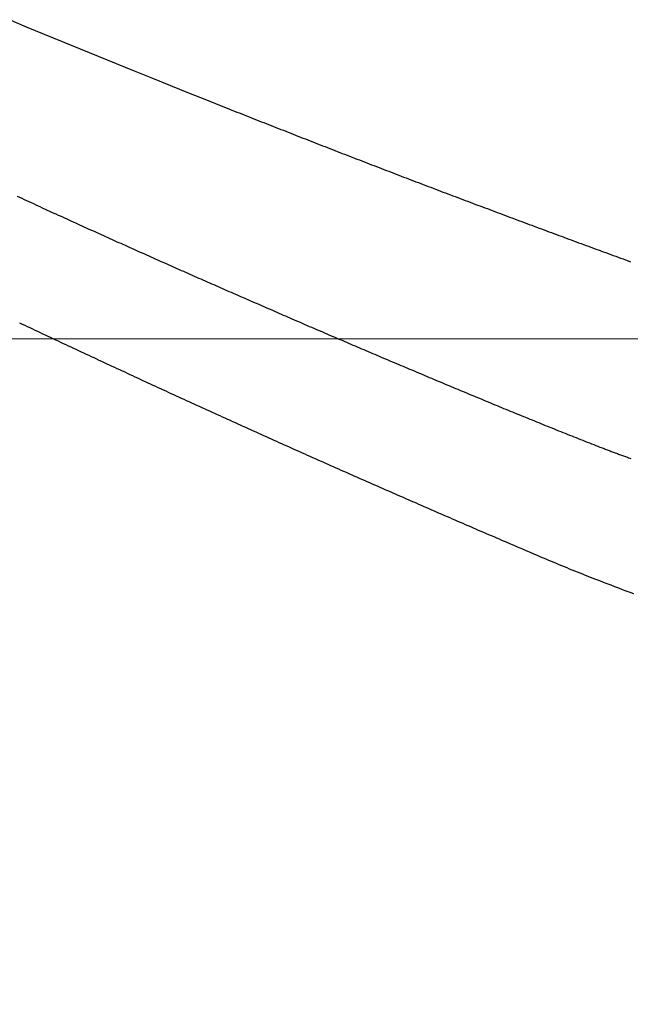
# Model space of a CAD drawing. Header units: millimetres. Extents: x -604189 to 881711, y -381903 to -7297.
# Tile 547 of 656: x -579668 to -579598, y -163434 to -163321. Entities that reach past the tile are written whole.
import ezdxf

# ---------------------------------------------------------------- set-up
doc = ezdxf.new("R2010")
doc.units = ezdxf.units.MM
doc.header["$LTSCALE"] = 100
doc.linetypes.add('0.5_0.5', pattern=[1, 0.5, -0.5])
doc.linetypes.add('ACAD_ISO04W100', pattern=[30.5, 24, -3, 0.5, -3])
doc.layers.get('Defpoints').update_dxf_attribs({"color": 30})
doc.layers.add('OPIS', color=7, linetype='Continuous')
doc.layers.add('strop osie', color=80, linetype='ACAD_ISO04W100', lineweight=5)
doc.styles.get("Standard").update_dxf_attribs({"font": 'romans.shx', "width": 0.5})
doc.dimstyles.new('1 50', dxfattribs={"dimtxt": 150, "dimasz": 80, "dimexe": 1, "dimexo": 1, "dimgap": 20, "dimtad": 1, "dimdec": 0, "dimlfac": 0.1, "dimtxsty": 'Standard', "dimblk": 'ARCHTICK', "dimcen": 200, "dimclrd": 2, "dimadec": 1, "dimazin": 0, "dimtfac": 1, "dimtdec": 0, "dimtmove": 0, "dimatfit": 3, "dimldrblk": 'ARCHTICK', "dimfxl": 120, "dimfxlon": 1, "dimtfill": 1, "dimarcsym": 0})

# ---------------------------------------------------------------- blocks, each defined once
blk = doc.blocks.new('_ArchTick')
at = {"layer": 'strop osie', "color": 0, "const_width": 0.15}
blk.add_lwpolyline([(-0.5, -0.5), (0.5, 0.5)], dxfattribs=at)
blk = doc.blocks.new('*D3294')
at = {"layer": 'Defpoints', "color": 0, "linetype": 'ByBlock', "lineweight": 5, "transparency": 16777216}
for p in [(-595783.13, -159420.3), (-593748.92, -159420.3), (-552118.94, -179940.3)]:
    blk.add_point(p, dxfattribs=at)
at = {"layer": 'OPIS', "color": 0, "linetype": 'Continuous', "lineweight": -2, "transparency": 16777216}
for p, q in [((-595723.13, -159420.3), (-595784.13, -159420.3)), ((-595723.13, -179940.3), (-595784.13, -179940.3))]:
    blk.add_line(p, q, dxfattribs=at)
at = {"layer": 'OPIS', "color": 2, "lineweight": -2, "transparency": 16777216}
blk.add_line((-595783.13, -179940.3), (-595783.13, -159420.3), dxfattribs=at)
at = {"layer": 'OPIS', "color": 2, "linetype": 'ByBlock', "lineweight": -2, "transparency": 16777216, "xscale": 80, "yscale": 80, "zscale": 80}
for p, rotation in [((-595783.13, -159420.3), 90), ((-595783.13, -179940.3), 270)]:
    blk.add_blockref('_ArchTick', p, dxfattribs=dict(at, rotation=rotation))
at = {"layer": 'OPIS', "color": 0, "linetype": 'ByBlock', "lineweight": 13, "transparency": 16777216, "insert": (-595878.13, -169680.3), "char_height": 150, "attachment_point": 5, "rotation": 90, "bg_fill": 3, "box_fill_scale": 1.1, "bg_fill_color": 256, "bg_fill_true_color": 13158600, "bg_fill_transparency": 0}
blk.add_mtext('2052', dxfattribs=at)

msp = doc.modelspace()

# ---------------------------------------------------------------- dimensions: what is measured, and where the dimension line sits
at = {"layer": 'OPIS', "color": 0, "linetype": 'ByBlock', "lineweight": 13}
dim = msp.add_linear_dim(base=(-595783.13, -159420.3), p1=(-552118.94, -179940.3), p2=(-593748.92, -159420.3), angle=90, dimstyle='1 50', override={"dimtmove": 1, "dimfxl": 60, "dimarcsym": 1}, dxfattribs=at)
dim.commit()
dim.dimension.update_dxf_attribs({"geometry": '*D3294', "text_midpoint": (-595878.13, -169680.3)})

# ---------------------------------------------------------------- next in the draw order: hatches: boundary and pattern name
at = {"layer": 'OPIS', "linetype": '0.5_0.5', "lineweight": 13}
h = msp.add_hatch(dxfattribs=at)
h.set_pattern_fill('ANSI37', color=0, scale=130)
h.set_pattern_definition([(45, (-597218.54, 256668.8), (-291.85832, 291.85832), []), (135, (-597218.54, 256668.8), (-291.85832, -291.85832), [])])
edge = h.paths.add_edge_path(flags=16)
edge.add_line((-570958.92, -168985.28), (-571058.92, -168985.28))
edge.add_line((-571058.92, -168985.28), (-572598.92, -168985.28))
edge.add_line((-572598.92, -168985.28), (-572598.92, -170470.3))
edge.add_line((-572598.92, -170470.3), (-570825.76, -170470.3))
edge.add_arc((-570508.92, -170339.1), 342.94, 180, 202.4936, ccw=False)
edge.add_arc((-570508.92, -170339.1), 342.94, 90, 180, ccw=False)
edge.add_line((-570508.92, -169996.16), (-570508.92, -169764.7))
edge.add_arc((-570058.92, -168985.28), 900, 180, 240, ccw=False)
edge = h.paths.add_edge_path(flags=17)
edge.add_line((-569358.92, -170085.28), (-569358.92, -168985.28))
edge.add_line((-569358.92, -168985.28), (-569358.92, -168985.28))
edge.add_line((-569358.92, -168985.28), (-569958.92, -168985.28))
edge.add_line((-569958.92, -168985.28), (-570058.92, -168985.28))
edge.add_line((-570058.92, -168985.28), (-570058.92, -168925.28))
edge.add_line((-570058.92, -168925.28), (-569958.92, -168925.28))
edge.add_line((-569958.92, -168925.28), (-569958.92, -168865.28))
edge.add_line((-569958.92, -168865.28), (-569358.92, -168865.28))
edge.add_line((-569358.92, -168865.28), (-569358.92, -166865.28))
edge.add_line((-569358.92, -166865.28), (-574098.92, -166865.29))
edge.add_line((-574098.92, -166865.29), (-574098.91, -171970.3))
edge.add_line((-574098.91, -171970.3), (-572608.91, -171970.3))
edge.add_line((-572608.91, -171970.3), (-571504.91, -170590.3))
edge.add_line((-571504.91, -170590.3), (-572718.92, -170590.3))
edge.add_line((-572718.92, -170590.3), (-572718.92, -168865.28))
edge.add_line((-572718.92, -168865.28), (-571058.92, -168865.28))
edge.add_line((-571058.92, -168865.28), (-571058.92, -168925.28))
edge.add_line((-571058.92, -168925.28), (-570958.92, -168925.28))
edge.add_line((-570958.92, -168925.28), (-570958.92, -168985.28))
edge.add_arc((-570058.92, -168985.28), 900, 180, 240)
edge.add_line((-570508.92, -169764.7), (-570508.92, -169996.16))
edge.add_arc((-570508.92, -170339.1), 342.94, 0, 90, ccw=False)
edge.add_arc((-570508.92, -170339.1), 342.94, 208.9799, 360, ccw=False)
edge.add_line((-570808.91, -170505.25), (-570808.91, -171171.09))
edge.add_arc((-570808.91, -171220.3), 49.21, 0, 90, ccw=False)
edge.add_arc((-570808.91, -171220.3), 49.21, 270, 360, ccw=False)
edge.add_line((-570808.91, -171269.51), (-570808.91, -171970.3))
edge.add_line((-570808.91, -171970.3), (-569358.91, -171970.3))
edge.add_line((-569358.91, -171970.3), (-569358.92, -170085.28))
h.paths.add_polyline_path([(-561118.92, -159870.3), (-590334.66, -159870.3), (-590334.66, -161470.3), (-562318.92, -161470.3), (-562318.92, -172095.29), (-561118.92, -172095.29), (-561118.92, -168350.3), (-552073.92, -168350.3), (-552073.92, -167150.3), (-561118.92, -167150.3)])
h.paths.add_polyline_path([(-572856.93, -169813.68), (-569451.07, -169813.68), (-569451.07, -169408.68), (-572856.93, -169408.68)], flags=16)
at = {"layer": 'OPIS', "linetype": 'ByBlock', "lineweight": 15}
h = msp.add_hatch(dxfattribs=at)
h.set_pattern_fill('ANSI37', color=0, scale=80, angle=45)
h.set_pattern_definition([(90, (-298582.96, 32475.8), (-254, 0), []), (180, (-298582.96, 32475.8), (-3e-14, -254), [])])
edge = h.paths.add_edge_path()
edge.add_arc((-579589.09, -167378.93), 50, 0, 90)
edge.add_line((-579589.09, -167328.93), (-579794.09, -167328.93))
edge.add_arc((-579794.09, -167378.93), 50, 89.9996, 180)
edge.add_line((-579844.09, -167378.93), (-579844.09, -167822.93))
edge.add_arc((-579794.09, -167822.93), 50, 180, 270)
edge.add_line((-579794.09, -167872.93), (-579589.09, -167872.93))
edge.add_arc((-579589.09, -167822.93), 50, 270.0014, 360)
edge.add_line((-579539.09, -167822.93), (-579539.09, -167378.93))
edge = h.paths.add_edge_path()
edge.add_arc((-579589.09, -167378.93), 50, 0, 90)
edge.add_line((-579589.09, -167328.93), (-579794.09, -167328.93))
edge.add_arc((-579794.09, -167378.93), 50, 89.9996, 180)
edge.add_line((-579844.09, -167378.93), (-579844.09, -167822.93))
edge.add_arc((-579794.09, -167822.93), 50, 180, 270)
edge.add_line((-579794.09, -167872.93), (-579589.09, -167872.93))
edge.add_arc((-579589.09, -167822.93), 50, 270.0014, 360)
edge.add_line((-579539.09, -167822.93), (-579539.09, -167378.93))
edge = h.paths.add_edge_path()
edge.add_line((-579899.09, -167300.93), (-579424.09, -167300.93))
edge.add_line((-579424.09, -167300.93), (-579424.09, -167900.93))
edge.add_line((-579424.09, -167900.93), (-579898.79, -167900.93))
edge.add_arc((-579899.09, -167892.94), 8, 180, 272.1285, ccw=False)
edge.add_line((-579907.09, -167892.94), (-579907.09, -167308.93))
edge.add_arc((-579899.09, -167308.93), 8, 90.0036, 180, ccw=False)
h.paths.add_polyline_path([(-581519.93, -164217.83), (-581520, -164223.09), (-581520.08, -164228.35), (-581520.16, -164233.62), (-581520.24, -164238.88), (-581520.32, -164244.14), (-581520.4, -164249.41), (-581520.49, -164254.67), (-581520.58, -164259.93), (-581520.67, -164265.19), (-581520.77, -164270.46), (-581520.86, -164275.72), (-581520.96, -164280.98), (-581521.06, -164286.24), (-581521.17, -164291.51), (-581521.28, -164296.77), (-581521.39, -164302.03), (-581521.5, -164307.29), (-581521.61, -164312.56), (-581521.73, -164317.82), (-581521.85, -164323.08), (-581521.97, -164328.34), (-581522.1, -164333.6), (-581522.22, -164338.87), (-581522.35, -164344.13), (-581522.49, -164349.39), (-581522.62, -164354.65), (-581522.76, -164359.91), (-581522.9, -164365.17), (-581523.04, -164370.44), (-581523.19, -164375.7), (-581523.34, -164380.96), (-581523.49, -164386.22), (-581523.64, -164391.48), (-581523.8, -164396.74), (-581523.95, -164402), (-581874.49, -164402), (-581874.66, -164396.2), (-581874.83, -164390.39), (-581875, -164384.59), (-581875.17, -164378.78), (-581875.33, -164372.98), (-581875.49, -164367.17), (-581875.64, -164361.36), (-581875.8, -164355.56), (-581875.95, -164349.75), (-581876.09, -164343.95), (-581876.23, -164338.14), (-581876.37, -164332.33), (-581876.51, -164326.53), (-581876.65, -164320.72), (-581876.78, -164314.91), (-581876.9, -164309.11), (-581877.03, -164303.3), (-581877.15, -164297.49), (-581877.27, -164291.69), (-581877.38, -164285.88), (-581877.5, -164280.07), (-581877.61, -164274.27), (-581877.71, -164268.46), (-581877.82, -164262.65), (-581877.92, -164256.85), (-581878.01, -164251.04), (-581878.11, -164245.23), (-581878.2, -164239.42), (-581878.29, -164233.62), (-581878.37, -164227.81), (-581878.45, -164222), (-581878.53, -164216.2), (-581878.61, -164210.39), (-581878.68, -164204.58), (-581878.75, -164198.77), (-581878.82, -164192.97), (-581878.88, -164187.16), (-581878.94, -164181.35), (-581879, -164175.54), (-581879.05, -164169.74), (-581879.1, -164163.93), (-581879.15, -164158.12), (-581879.19, -164152.31), (-581879.23, -164146.5), (-581879.27, -164140.7), (-581879.3, -164134.89), (-581879.33, -164129.08), (-581879.36, -164123.27), (-581879.39, -164117.46), (-581879.41, -164111.66), (-581879.44, -164105.85), (-581879.46, -164100.04), (-581879.47, -164094.23), (-581879.48, -164088.43), (-581879.47, -164082.62), (-581879.45, -164076.81), (-581879.41, -164071), (-581879.35, -164065.19), (-581879.27, -164059.39), (-581879.17, -164053.58), (-581879.05, -164047.77), (-581878.92, -164041.97), (-581878.76, -164036.16), (-581878.58, -164030.36), (-581878.38, -164024.55), (-581878.16, -164018.75), (-581877.91, -164012.94), (-581877.64, -164007.14), (-581877.34, -164001.34), (-581877.01, -163995.54), (-581876.64, -163989.75), (-581876.24, -163983.95), (-581875.8, -163978.16), (-581875.3, -163972.38), (-581874.75, -163966.59), (-581874.13, -163960.82), (-581873.42, -163955.06), (-581872.6, -163949.31), (-581871.67, -163943.57), (-581870.6, -163937.87), (-581869.36, -163932.19), (-581867.94, -163926.56), (-581866.3, -163920.99), (-581864.42, -163915.5), (-581862.25, -163910.11), (-581859.74, -163904.87), (-581856.87, -163899.82), (-581853.58, -163895.04), (-581849.85, -163890.59), (-581845.67, -163886.56), (-581841.11, -163882.98), (-581836.22, -163879.83), (-581831.1, -163877.11), (-581825.78, -163874.76), (-581820.34, -163872.76), (-581814.78, -163871.06), (-581809.15, -163869.64), (-581803.47, -163868.44), (-581797.75, -163867.44), (-581792, -163866.6), (-581786.23, -163865.9), (-581780.46, -163865.3), (-581774.67, -163864.78), (-581768.88, -163864.33), (-581763.09, -163863.96), (-581757.29, -163863.65), (-581751.49, -163863.39), (-581745.68, -163863.19), (-581739.87, -163863.03), (-581734.07, -163862.91), (-581728.26, -163862.82), (-581722.45, -163862.76), (-581716.65, -163862.73), (-581710.84, -163862.71), (-581705.03, -163862.7), (-581699.22, -163862.7), (-581693.96, -163862.7), (-581688.69, -163862.7), (-581683.43, -163862.72), (-581678.17, -163862.74), (-581672.9, -163862.79), (-581667.64, -163862.85), (-581662.38, -163862.94), (-581657.12, -163863.06), (-581651.86, -163863.22), (-581646.6, -163863.41), (-581641.34, -163863.64), (-581636.08, -163863.92), (-581630.83, -163864.25), (-581625.58, -163864.63), (-581620.33, -163865.08), (-581615.1, -163865.59), (-581609.86, -163866.17), (-581604.64, -163866.85), (-581599.44, -163867.64), (-581594.26, -163868.58), (-581589.12, -163869.68), (-581584.01, -163870.97), (-581578.97, -163872.47), (-581574.01, -163874.23), (-581569.15, -163876.26), (-581564.44, -163878.59), (-581559.9, -163881.25), (-581555.58, -163884.27), (-581551.55, -163887.65), (-581547.86, -163891.39), (-581544.53, -163895.47), (-581541.57, -163899.82), (-581538.95, -163904.39), (-581536.64, -163909.11), (-581534.61, -163913.97), (-581532.82, -163918.92), (-581531.24, -163923.94), (-581529.85, -163929.02), (-581528.64, -163934.14), (-581527.56, -163939.29), (-581526.62, -163944.47), (-581525.78, -163949.66), (-581525.05, -163954.88), (-581524.4, -163960.1), (-581523.82, -163965.33), (-581523.3, -163970.57), (-581522.84, -163975.81), (-581522.42, -163981.06), (-581522.04, -163986.31), (-581521.69, -163991.56), (-581521.36, -163996.81), (-581521.07, -164002.07), (-581520.8, -164007.32), (-581520.55, -164012.58), (-581520.32, -164017.84), (-581520.12, -164023.1), (-581519.93, -164028.36), (-581519.76, -164033.62), (-581519.61, -164038.88), (-581519.47, -164044.14), (-581519.35, -164049.41), (-581519.25, -164054.67), (-581519.17, -164059.93), (-581519.1, -164065.19), (-581519.04, -164070.46), (-581519, -164075.72), (-581518.98, -164080.98), (-581518.96, -164086.25), (-581518.96, -164091.51), (-581518.97, -164096.77), (-581518.99, -164102.04), (-581519.01, -164107.3), (-581519.03, -164112.56), (-581519.06, -164117.83), (-581519.08, -164123.09), (-581519.11, -164128.35), (-581519.13, -164133.62), (-581519.16, -164138.88), (-581519.2, -164144.14), (-581519.23, -164149.41), (-581519.27, -164154.67), (-581519.31, -164159.93), (-581519.35, -164165.2), (-581519.4, -164170.46), (-581519.45, -164175.72), (-581519.5, -164180.99), (-581519.55, -164186.25), (-581519.61, -164191.51), (-581519.67, -164196.78), (-581519.73, -164202.04), (-581519.79, -164207.3), (-581519.86, -164212.57)])
h.paths.add_polyline_path([(-582118.92, -164407.05), (-579418.92, -164407.05), (-579418.92, -162910.78), (-582118.92, -162910.78)])
h.paths.add_polyline_path([(-581950.72, -164839.22), (-581944.91, -164839.13), (-581939.1, -164839.03), (-581933.3, -164838.94), (-581927.49, -164838.85), (-581921.68, -164838.77), (-581915.87, -164838.69), (-581910.07, -164838.61), (-581904.26, -164838.53), (-581898.45, -164838.46), (-581892.64, -164838.39), (-581886.84, -164838.32), (-581881.03, -164838.26), (-581875.22, -164838.2), (-581869.41, -164838.14), (-581863.61, -164838.09), (-581857.8, -164838.04), (-581851.99, -164837.99), (-581846.18, -164837.95), (-581840.37, -164837.91), (-581834.57, -164837.87), (-581828.76, -164837.84), (-581822.95, -164837.81), (-581817.14, -164837.78), (-581811.34, -164837.75), (-581805.53, -164837.73), (-581799.72, -164837.7), (-581793.91, -164837.68), (-581788.1, -164837.67), (-581782.3, -164837.66), (-581776.49, -164837.67), (-581770.68, -164837.69), (-581764.87, -164837.73), (-581759.06, -164837.79), (-581753.26, -164837.87), (-581747.45, -164837.97), (-581741.64, -164838.09), (-581735.84, -164838.22), (-581730.03, -164838.38), (-581724.23, -164838.56), (-581718.42, -164838.76), (-581712.62, -164838.98), (-581706.81, -164839.23), (-581701.01, -164839.5), (-581695.21, -164839.8), (-581689.41, -164840.13), (-581683.62, -164840.5), (-581677.82, -164840.9), (-581672.03, -164841.35), (-581666.25, -164841.84), (-581660.46, -164842.39), (-581654.69, -164843.01), (-581648.93, -164843.72), (-581643.18, -164844.54), (-581637.44, -164845.47), (-581631.74, -164846.54), (-581626.06, -164847.78), (-581620.43, -164849.2), (-581614.86, -164850.84), (-581609.37, -164852.72), (-581603.98, -164854.9), (-581598.74, -164857.4), (-581593.69, -164860.27), (-581588.91, -164863.56), (-581584.46, -164867.29), (-581580.43, -164871.47), (-581576.85, -164876.04), (-581573.7, -164880.92), (-581570.98, -164886.04), (-581568.63, -164891.36), (-581566.63, -164896.8), (-581564.93, -164902.36), (-581563.51, -164907.99), (-581562.31, -164913.67), (-581561.31, -164919.39), (-581560.47, -164925.14), (-581559.77, -164930.91), (-581559.17, -164936.68), (-581558.65, -164942.47), (-581558.2, -164948.26), (-581557.83, -164954.05), (-581557.52, -164959.85), (-581557.26, -164965.66), (-581557.06, -164971.46), (-581556.9, -164977.27), (-581556.78, -164983.07), (-581556.69, -164988.88), (-581556.63, -164994.69), (-581556.6, -165000.5), (-581556.58, -165006.3), (-581556.57, -165012.11), (-581556.57, -165017.92), (-581556.57, -165023.18), (-581556.57, -165028.45), (-581556.59, -165033.71), (-581556.61, -165038.97), (-581556.66, -165044.24), (-581556.72, -165049.5), (-581556.81, -165054.76), (-581556.93, -165060.02), (-581557.09, -165065.29), (-581557.28, -165070.55), (-581557.51, -165075.8), (-581557.79, -165081.06), (-581558.12, -165086.31), (-581558.5, -165091.56), (-581558.95, -165096.81), (-581559.46, -165102.05), (-581560.04, -165107.28), (-581560.72, -165112.5), (-581561.51, -165117.7), (-581562.45, -165122.88), (-581563.55, -165128.03), (-581564.84, -165133.13), (-581566.34, -165138.17), (-581568.1, -165143.13), (-581570.13, -165147.99), (-581572.46, -165152.71), (-581575.12, -165157.24), (-581578.14, -165161.56), (-581581.52, -165165.59), (-581585.26, -165169.28), (-581589.34, -165172.61), (-581593.69, -165175.57), (-581598.26, -165178.19), (-581602.98, -165180.5), (-581607.84, -165182.53), (-581612.79, -165184.32), (-581617.81, -165185.9), (-581622.89, -165187.29), (-581628.01, -165188.51), (-581633.16, -165189.58), (-581638.34, -165190.52), (-581643.53, -165191.36), (-581648.75, -165192.09), (-581653.97, -165192.74), (-581659.2, -165193.32), (-581664.44, -165193.84), (-581669.68, -165194.3), (-581674.93, -165194.72), (-581680.18, -165195.1), (-581685.43, -165195.46), (-581690.68, -165195.78), (-581695.94, -165196.07), (-581701.19, -165196.34), (-581706.45, -165196.59), (-581711.71, -165196.82), (-581716.97, -165197.03), (-581722.23, -165197.21), (-581727.49, -165197.38), (-581732.75, -165197.53), (-581738.01, -165197.67), (-581743.28, -165197.79), (-581748.54, -165197.89), (-581753.8, -165197.97), (-581759.06, -165198.05), (-581764.33, -165198.1), (-581769.59, -165198.14), (-581774.85, -165198.17), (-581780.12, -165198.18), (-581785.38, -165198.18), (-581790.64, -165198.17), (-581795.91, -165198.15), (-581801.17, -165198.13), (-581806.43, -165198.11), (-581811.7, -165198.08), (-581816.96, -165198.06), (-581822.22, -165198.03), (-581827.49, -165198.01), (-581832.75, -165197.98), (-581838.01, -165197.94), (-581843.28, -165197.91), (-581848.54, -165197.87), (-581853.8, -165197.83), (-581859.07, -165197.79), (-581864.33, -165197.74), (-581869.59, -165197.69), (-581874.86, -165197.64), (-581880.12, -165197.59), (-581885.38, -165197.53), (-581890.65, -165197.47), (-581895.91, -165197.41), (-581901.17, -165197.35), (-581906.44, -165197.28), (-581911.7, -165197.21), (-581916.96, -165197.14), (-581922.23, -165197.06), (-581927.49, -165196.99), (-581932.75, -165196.91), (-581938.01, -165196.82), (-581943.28, -165196.74), (-581948.54, -165196.65), (-581953.8, -165196.56), (-581959.06, -165196.47), (-581964.33, -165196.38), (-581969.59, -165196.28), (-581974.85, -165196.18), (-581980.11, -165196.08), (-581985.38, -165195.97), (-581990.64, -165195.86), (-581995.9, -165195.76), (-582001.16, -165195.64), (-582006.43, -165195.53), (-582011.69, -165195.41), (-582016.95, -165195.29), (-582022.21, -165195.17), (-582027.47, -165195.04), (-582032.74, -165194.92), (-582038, -165194.79), (-582043.26, -165194.65), (-582048.52, -165194.52), (-582053.78, -165194.38), (-582059.04, -165194.24), (-582064.31, -165194.1), (-582069.57, -165193.95), (-582074.83, -165193.8), (-582080.09, -165193.65), (-582085.35, -165193.5), (-582090.61, -165193.35), (-582095.87, -165193.19), (-582095.87, -164842.65), (-582090.07, -164842.48), (-582084.26, -164842.31), (-582078.46, -164842.14), (-582072.65, -164841.97), (-582066.85, -164841.81), (-582061.04, -164841.65), (-582055.23, -164841.5), (-582049.43, -164841.35), (-582043.62, -164841.2), (-582037.82, -164841.05), (-582032.01, -164840.91), (-582026.2, -164840.77), (-582020.4, -164840.63), (-582014.59, -164840.5), (-582008.78, -164840.36), (-582002.98, -164840.24), (-581997.17, -164840.11), (-581991.37, -164839.99), (-581985.56, -164839.87), (-581979.75, -164839.76), (-581973.94, -164839.64), (-581968.14, -164839.53), (-581962.33, -164839.43), (-581956.52, -164839.32)])
edge = h.paths.add_edge_path()
edge.add_arc((-581748.92, -162268.54), 50, 0, 90.0004)
edge.add_line((-581748.92, -162218.54), (-581953.92, -162218.54))
edge.add_arc((-581953.92, -162268.54), 50, 90.0009, 180)
edge.add_line((-582003.92, -162268.54), (-582003.92, -162712.54))
edge.add_arc((-581953.92, -162712.54), 50, 180, 270.0022)
edge.add_line((-581953.92, -162762.54), (-581748.92, -162762.54))
edge.add_arc((-581748.92, -162712.54), 50, 270.0009, 360)
edge.add_line((-581698.92, -162712.54), (-581698.92, -162268.54))
edge = h.paths.add_edge_path()
edge.add_arc((-581748.92, -161668.54), 50, 0, 90.0004)
edge.add_line((-581748.92, -161618.54), (-581953.92, -161618.54))
edge.add_arc((-581953.92, -161668.54), 50, 90.0009, 180)
edge.add_line((-582003.92, -161668.54), (-582003.92, -162112.54))
edge.add_arc((-581953.92, -162112.54), 50, 180, 270.0022)
edge.add_line((-581953.92, -162162.54), (-581748.92, -162162.54))
edge.add_arc((-581748.92, -162112.54), 50, 270.0009, 360)
edge.add_line((-581698.92, -162112.54), (-581698.92, -161668.54))
h.paths.add_polyline_path([(-582118.92, -162790.54), (-579418.92, -162790.54), (-579418.92, -161590.54), (-582118.92, -161590.54)])
edge = h.paths.add_edge_path()
edge.add_arc((-579794.09, -168270), 50, 89.9996, 180)
edge.add_line((-579844.09, -168270), (-579844.09, -168714))
edge.add_arc((-579794.09, -168714), 50, 180, 270)
edge.add_line((-579794.09, -168764), (-579589.09, -168764))
edge.add_arc((-579589.09, -168714), 50, 270.0014, 360)
edge.add_line((-579539.09, -168714), (-579539.09, -168270))
edge.add_arc((-579589.09, -168270), 50, 0, 90)
edge.add_line((-579589.09, -168220), (-579794.09, -168220))
edge = h.paths.add_edge_path()
edge.add_arc((-579589.09, -169161.08), 50, 0, 90)
edge.add_line((-579589.09, -169111.08), (-579794.09, -169111.08))
edge.add_arc((-579794.09, -169161.08), 50, 89.9996, 180)
edge.add_line((-579844.09, -169161.08), (-579844.09, -169605.08))
edge.add_arc((-579794.09, -169605.08), 50, 180, 270)
edge.add_line((-579794.09, -169655.08), (-579589.09, -169655.08))
edge.add_arc((-579589.09, -169605.08), 50, 270.0014, 360)
edge.add_line((-579539.09, -169605.08), (-579539.09, -169161.08))
edge = h.paths.add_edge_path()
edge.add_arc((-579794.09, -170052.15), 50, 89.9996, 180)
edge.add_line((-579844.09, -170052.15), (-579844.09, -170496.15))
edge.add_arc((-579794.09, -170496.15), 50, 180, 270)
edge.add_line((-579794.09, -170546.15), (-579589.09, -170546.15))
edge.add_arc((-579589.09, -170496.15), 50, 270.0014, 360)
edge.add_line((-579539.09, -170496.15), (-579539.09, -170052.15))
edge.add_arc((-579589.09, -170052.15), 50, 0, 90)
edge.add_line((-579589.09, -170002.15), (-579794.09, -170002.15))
edge = h.paths.add_edge_path()
edge.add_arc((-579794.09, -170943.22), 50, 89.9996, 180)
edge.add_line((-579844.09, -170943.22), (-579844.09, -171387.22))
edge.add_arc((-579794.09, -171387.22), 50, 180, 270)
edge.add_line((-579794.09, -171437.22), (-579589.09, -171437.22))
edge.add_arc((-579589.09, -171387.22), 50, 270.0014, 360)
edge.add_line((-579539.09, -171387.22), (-579539.09, -170943.22))
edge.add_arc((-579589.09, -170943.22), 50, 0, 90)
edge.add_line((-579589.09, -170893.22), (-579794.09, -170893.22))
h.paths.add_polyline_path([(-579418.92, -164527.29), (-582118.92, -164527.29), (-582118.92, -171970.3), (-579418.92, -171970.3)])

# ---------------------------------------------------------------- next in the draw order: linework, layer by layer
at = {"color": 0, "linetype": 'ByBlock'}
msp.add_lwpolyline([(-579709.99, -163303.64, 0.01172), (-579644.25, -163331.48)], format="xyb", dxfattribs=at)
at = {"color": 0}
for points in [[(-579644.25, -163331.48, 0), (-579643.97, -163331.59, 0), (-579643.69, -163331.71, 0), (-579643.41, -163331.82, 0), (-579643.13, -163331.93, 0), (-579642.85, -163332.04, 0), (-579642.57, -163332.15, 0), (-579642.29, -163332.26, 0), (-579642.01, -163332.37, 0), (-579641.73, -163332.48, 0), (-579641.45, -163332.59, 0), (-579641.17, -163332.71, 0), (-579640.88, -163332.82, 0), (-579640.6, -163332.93, 0), (-579640.32, -163333.04, 0), (-579640.04, -163333.15, 0), (-579639.76, -163333.26, 0), (-579639.48, -163333.37, 0), (-579639.2, -163333.48, 0), (-579638.92, -163333.59, 0), (-579638.64, -163333.7, 0), (-579638.36, -163333.81, 0), (-579638.08, -163333.92, 0), (-579637.79, -163334.03, 0), (-579637.51, -163334.14, 0), (-579637.23, -163334.25, 0), (-579636.95, -163334.36, 0), (-579636.67, -163334.47, 0), (-579636.39, -163334.58, 0), (-579636.11, -163334.69, 0), (-579635.83, -163334.8, 0), (-579635.54, -163334.91, 0), (-579635.26, -163335.02, 0), (-579634.98, -163335.13, 0), (-579634.7, -163335.24, 0), (-579634.42, -163335.35, 0), (-579634.14, -163335.46, 0), (-579633.86, -163335.57, 0), (-579633.58, -163335.68, 0), (-579633.29, -163335.79, 0), (-579633.01, -163335.9, 0), (-579632.73, -163336.01, 0), (-579632.45, -163336.12, 0), (-579632.17, -163336.23, 0), (-579631.89, -163336.34, 0), (-579631.61, -163336.45, 0), (-579631.32, -163336.56, 0), (-579631.04, -163336.67, 0), (-579630.76, -163336.78, 0), (-579630.48, -163336.88, 0), (-579630.2, -163336.99, 0), (-579629.92, -163337.1, 0), (-579629.63, -163337.21, 0), (-579629.35, -163337.32, 0), (-579629.07, -163337.43, 0), (-579628.79, -163337.54, 0), (-579628.51, -163337.65, 0), (-579628.23, -163337.76, 0), (-579627.94, -163337.86, 0), (-579627.66, -163337.97, 0), (-579627.38, -163338.08, 0), (-579627.1, -163338.19, 0), (-579626.82, -163338.3, 0), (-579626.53, -163338.41, 0), (-579626.25, -163338.51, 0), (-579625.97, -163338.62, 0), (-579625.69, -163338.73, 0), (-579625.41, -163338.84, 0), (-579625.13, -163338.95, 0), (-579624.84, -163339.06, 0), (-579624.56, -163339.16, 0), (-579624.28, -163339.27, 0), (-579624, -163339.38, 0), (-579623.72, -163339.49, 0), (-579623.43, -163339.59, 0), (-579623.15, -163339.7, 0), (-579622.87, -163339.81, 0), (-579622.59, -163339.92, 0), (-579622.3, -163340.03, 0), (-579622.02, -163340.13, 0), (-579621.74, -163340.24, 0), (-579621.46, -163340.35, 0), (-579621.18, -163340.46, 0), (-579620.89, -163340.56, 0), (-579620.61, -163340.67, 0), (-579620.33, -163340.78, 0), (-579620.05, -163340.88, 0), (-579619.76, -163340.99, 0), (-579619.48, -163341.1, 0), (-579619.2, -163341.21, 0), (-579618.92, -163341.31, 0), (-579618.64, -163341.42, 0), (-579618.35, -163341.53, 0), (-579618.07, -163341.63, 0), (-579617.79, -163341.74, 0), (-579617.51, -163341.85, 0), (-579617.22, -163341.95, 0), (-579616.94, -163342.06, 0), (-579616.66, -163342.17, 0), (-579616.38, -163342.27, 0), (-579616.09, -163342.38, 0), (-579615.81, -163342.49, 0), (-579615.53, -163342.59, 0), (-579615.24, -163342.7, 0), (-579614.96, -163342.81, 0), (-579614.68, -163342.91, 0), (-579614.4, -163343.02, 0), (-579614.11, -163343.12, 0), (-579613.83, -163343.23, 0), (-579613.55, -163343.34, 0), (-579613.27, -163343.44, 0), (-579612.98, -163343.55, 0), (-579612.7, -163343.65, 0), (-579612.42, -163343.76, 0), (-579612.13, -163343.87, 0), (-579611.85, -163343.97, 0), (-579611.57, -163344.08, 0), (-579611.29, -163344.18, 0), (-579611, -163344.29, 0), (-579610.72, -163344.39, 0), (-579610.44, -163344.5, 0), (-579610.15, -163344.61, 0), (-579609.87, -163344.71, 0), (-579609.59, -163344.82, 0), (-579609.31, -163344.92, 0), (-579609.02, -163345.03, 0), (-579608.74, -163345.13, 0), (-579608.46, -163345.24, 0), (-579608.17, -163345.34, 0), (-579607.89, -163345.45, 0), (-579607.61, -163345.55, 0), (-579607.32, -163345.66, 0), (-579607.04, -163345.76, 0), (-579606.76, -163345.87, 0), (-579606.47, -163345.97, 0), (-579606.19, -163346.08, 0), (-579605.91, -163346.18, 0), (-579605.62, -163346.29, 0), (-579605.34, -163346.39, 0), (-579605.06, -163346.5, 0), (-579604.78, -163346.6, 0), (-579604.49, -163346.7, 0), (-579604.21, -163346.81, 0), (-579603.93, -163346.91, 0), (-579603.64, -163347.02, 0), (-579603.36, -163347.12, 0), (-579603.07, -163347.23, 0), (-579602.79, -163347.33, 0), (-579602.51, -163347.43, 0), (-579602.22, -163347.54, 0), (-579601.94, -163347.64, 0), (-579601.66, -163347.75, 0), (-579601.37, -163347.85, 0), (-579601.09, -163347.95, 0), (-579600.81, -163348.06, 0), (-579600.52, -163348.16, 0), (-579600.24, -163348.27, 0), (-579599.96, -163348.37, 0), (-579599.67, -163348.47, 0), (-579599.39, -163348.58, 0), (-579599.11, -163348.68, 0), (-579598.82, -163348.78, 0), (-579598.54, -163348.89, 0), (-579598.25, -163348.99, 0), (-579597.97, -163349.09, 0), (-579597.69, -163349.2, 0)], [(-579665.33, -163342.95, 0), (-579665.6, -163342.82, 0), (-579665.86, -163342.7, 0), (-579666.13, -163342.58, 0), (-579666.4, -163342.46, 0), (-579666.66, -163342.34, 0), (-579666.93, -163342.22, 0), (-579667.19, -163342.1, 0), (-579667.46, -163341.97, 0), (-579667.73, -163341.85, 0), (-579667.99, -163341.73, 0)], [(-579665.33, -163342.95, 0), (-579665.09, -163343.06, 0), (-579664.84, -163343.17, 0), (-579664.59, -163343.28, 0), (-579664.34, -163343.4, 0), (-579664.1, -163343.51, 0), (-579663.85, -163343.62, 0), (-579663.6, -163343.73, 0), (-579663.35, -163343.85, 0), (-579663.11, -163343.96, 0), (-579662.86, -163344.07, 0), (-579662.61, -163344.18, 0), (-579662.36, -163344.3, 0), (-579662.12, -163344.41, 0), (-579661.87, -163344.52, 0), (-579661.62, -163344.63, 0), (-579661.37, -163344.75, 0), (-579661.13, -163344.86, 0), (-579660.88, -163344.97, 0), (-579660.63, -163345.08, 0), (-579660.38, -163345.19, 0), (-579660.14, -163345.31, 0), (-579659.89, -163345.42, 0), (-579659.64, -163345.53, 0), (-579659.39, -163345.64, 0), (-579659.15, -163345.75, 0), (-579658.9, -163345.86, 0), (-579658.65, -163345.98, 0), (-579658.4, -163346.09, 0), (-579658.15, -163346.2, 0), (-579657.91, -163346.31, 0), (-579657.66, -163346.42, 0), (-579657.41, -163346.53, 0), (-579657.16, -163346.65, 0), (-579656.91, -163346.76, 0), (-579656.67, -163346.87, 0), (-579656.42, -163346.98, 0), (-579656.17, -163347.09, 0), (-579655.92, -163347.2, 0), (-579655.67, -163347.31, 0), (-579655.43, -163347.42, 0), (-579655.18, -163347.54, 0), (-579654.93, -163347.65, 0), (-579654.68, -163347.76, 0), (-579654.43, -163347.87, 0), (-579654.19, -163347.98, 0), (-579653.94, -163348.09, 0), (-579653.69, -163348.2, 0), (-579653.44, -163348.31, 0), (-579653.19, -163348.42, 0), (-579652.95, -163348.53, 0), (-579652.7, -163348.64, 0), (-579652.45, -163348.75, 0), (-579652.2, -163348.86, 0), (-579651.95, -163348.98, 0), (-579651.7, -163349.09, 0), (-579651.46, -163349.2, 0), (-579651.21, -163349.31, 0), (-579650.96, -163349.42, 0), (-579650.71, -163349.53, 0), (-579650.46, -163349.64, 0), (-579650.21, -163349.75, 0), (-579649.97, -163349.86, 0), (-579649.72, -163349.97, 0), (-579649.47, -163350.08, 0), (-579649.22, -163350.19, 0), (-579648.97, -163350.3, 0), (-579648.72, -163350.41, 0), (-579648.47, -163350.52, 0), (-579648.23, -163350.63, 0), (-579647.98, -163350.74, 0), (-579647.73, -163350.85, 0), (-579647.48, -163350.96, 0), (-579647.23, -163351.07, 0), (-579646.98, -163351.18, 0), (-579646.73, -163351.29, 0), (-579646.49, -163351.4, 0), (-579646.24, -163351.51, 0), (-579645.99, -163351.62, 0), (-579645.74, -163351.72, 0), (-579645.49, -163351.83, 0), (-579645.24, -163351.94, 0), (-579644.99, -163352.05, 0), (-579644.74, -163352.16, 0), (-579644.5, -163352.27, 0), (-579644.25, -163352.38, 0), (-579644, -163352.49, 0), (-579643.75, -163352.6, 0), (-579643.5, -163352.71, 0), (-579643.25, -163352.82, 0), (-579643, -163352.93, 0), (-579642.75, -163353.03, 0), (-579642.5, -163353.14, 0), (-579642.25, -163353.25, 0), (-579642.01, -163353.36, 0), (-579641.76, -163353.47, 0), (-579641.51, -163353.58, 0), (-579641.26, -163353.69, 0), (-579641.01, -163353.8, 0), (-579640.76, -163353.9, 0), (-579640.51, -163354.01, 0), (-579640.26, -163354.12, 0), (-579640.01, -163354.23, 0), (-579639.76, -163354.34, 0), (-579639.51, -163354.45, 0), (-579639.27, -163354.56, 0), (-579639.02, -163354.66, 0), (-579638.77, -163354.77, 0), (-579638.52, -163354.88, 0), (-579638.27, -163354.99, 0), (-579638.02, -163355.1, 0), (-579637.77, -163355.2, 0), (-579637.52, -163355.31, 0), (-579637.27, -163355.42, 0), (-579637.02, -163355.53, 0), (-579636.77, -163355.64, 0), (-579636.52, -163355.74, 0), (-579636.27, -163355.85, 0), (-579636.02, -163355.96, 0), (-579635.77, -163356.07, 0), (-579635.52, -163356.18, 0), (-579635.28, -163356.28, 0), (-579635.03, -163356.39, 0), (-579634.78, -163356.5, 0), (-579634.53, -163356.61, 0), (-579634.28, -163356.71, 0), (-579634.03, -163356.82, 0), (-579633.78, -163356.93, 0), (-579633.53, -163357.04, 0), (-579633.28, -163357.14, 0), (-579633.03, -163357.25, 0), (-579632.78, -163357.36, 0), (-579632.53, -163357.47, 0), (-579632.28, -163357.57, 0), (-579632.03, -163357.68, 0), (-579631.78, -163357.79, 0), (-579631.53, -163357.89, 0), (-579631.28, -163358, 0), (-579631.03, -163358.11, 0), (-579630.78, -163358.21, 0), (-579630.53, -163358.32, 0), (-579630.28, -163358.43, 0), (-579630.03, -163358.54, 0), (-579629.78, -163358.64, 0), (-579629.53, -163358.75, 0), (-579629.28, -163358.86, 0), (-579629.03, -163358.96, 0), (-579628.78, -163359.07, 0), (-579628.53, -163359.17, 0), (-579628.28, -163359.28, 0), (-579628.03, -163359.39, 0), (-579627.78, -163359.49, 0), (-579627.53, -163359.6, 0), (-579627.28, -163359.71, 0), (-579627.03, -163359.81, 0), (-579626.78, -163359.92, 0), (-579626.53, -163360.03, 0), (-579626.28, -163360.13, 0), (-579626.03, -163360.24, 0), (-579625.78, -163360.34, 0), (-579625.53, -163360.45, 0), (-579625.28, -163360.56, 0), (-579625.03, -163360.66, 0), (-579624.78, -163360.77, 0), (-579624.53, -163360.87, 0), (-579624.28, -163360.98, 0), (-579624.03, -163361.09, 0), (-579623.78, -163361.19, 0), (-579623.53, -163361.3, 0), (-579623.28, -163361.4, 0), (-579623.03, -163361.51, 0), (-579622.78, -163361.61, 0), (-579622.52, -163361.72, 0), (-579622.27, -163361.82, 0), (-579622.02, -163361.93, 0), (-579621.77, -163362.03, 0), (-579621.52, -163362.14, 0), (-579621.27, -163362.25, 0), (-579621.02, -163362.35, 0), (-579620.77, -163362.46, 0), (-579620.52, -163362.56, 0), (-579620.27, -163362.67, 0), (-579620.02, -163362.77, 0), (-579619.77, -163362.88, 0), (-579619.52, -163362.98, 0), (-579619.27, -163363.09, 0), (-579619.02, -163363.19, 0), (-579618.77, -163363.3, 0), (-579618.52, -163363.4, 0), (-579618.26, -163363.51, 0), (-579618.01, -163363.61, 0), (-579617.76, -163363.72, 0), (-579617.51, -163363.82, 0), (-579617.26, -163363.92, 0), (-579617.01, -163364.03, 0), (-579616.76, -163364.13, 0), (-579616.51, -163364.24, 0), (-579616.26, -163364.34, 0), (-579616.01, -163364.45, 0), (-579615.76, -163364.55, 0), (-579615.5, -163364.66, 0), (-579615.25, -163364.76, 0), (-579615, -163364.86, 0), (-579614.75, -163364.97, 0), (-579614.5, -163365.07, 0), (-579614.25, -163365.18, 0), (-579614, -163365.28, 0), (-579613.75, -163365.38, 0), (-579613.5, -163365.49, 0), (-579613.24, -163365.59, 0), (-579612.99, -163365.7, 0), (-579612.74, -163365.8, 0), (-579612.49, -163365.9, 0), (-579612.24, -163366.01, 0), (-579611.99, -163366.11, 0), (-579611.74, -163366.21, 0), (-579611.49, -163366.32, 0), (-579611.23, -163366.42, 0), (-579610.98, -163366.52, 0), (-579610.73, -163366.63, 0), (-579610.48, -163366.73, 0), (-579610.23, -163366.83, 0), (-579609.98, -163366.93, 0), (-579609.73, -163367.04, 0), (-579609.47, -163367.14, 0), (-579609.22, -163367.24, 0), (-579608.97, -163367.34, 0), (-579608.72, -163367.45, 0), (-579608.47, -163367.55, 0), (-579608.22, -163367.65, 0), (-579607.96, -163367.75, 0), (-579607.71, -163367.86, 0), (-579607.46, -163367.96, 0), (-579607.21, -163368.06, 0), (-579606.96, -163368.16, 0), (-579606.7, -163368.26, 0), (-579606.45, -163368.36, 0), (-579606.2, -163368.47, 0), (-579605.95, -163368.57, 0), (-579605.69, -163368.67, 0), (-579605.44, -163368.77, 0), (-579605.19, -163368.87, 0), (-579604.94, -163368.97, 0), (-579604.69, -163369.07, 0), (-579604.43, -163369.17, 0), (-579604.18, -163369.27, 0), (-579603.93, -163369.37, 0), (-579603.68, -163369.47, 0), (-579603.42, -163369.57, 0), (-579603.17, -163369.67, 0), (-579602.92, -163369.77, 0), (-579602.66, -163369.87, 0), (-579602.41, -163369.97, 0), (-579602.16, -163370.07, 0), (-579601.9, -163370.17, 0), (-579601.65, -163370.27, 0)], [(-579667.76, -163356.21, 0), (-579667.46, -163356.35, 0), (-579667.17, -163356.48, 0), (-579666.88, -163356.62, 0), (-579666.58, -163356.76, 0), (-579666.29, -163356.9, 0), (-579666, -163357.04, 0), (-579665.7, -163357.18, 0), (-579665.41, -163357.32, 0), (-579665.12, -163357.45, 0), (-579664.82, -163357.59, 0), (-579664.53, -163357.73, 0), (-579664.24, -163357.87, 0), (-579663.94, -163358.01, 0), (-579663.65, -163358.14, 0), (-579663.36, -163358.28, 0), (-579663.06, -163358.42, 0), (-579662.77, -163358.56, 0), (-579662.48, -163358.69, 0), (-579662.18, -163358.83, 0), (-579661.89, -163358.97, 0), (-579661.59, -163359.11, 0), (-579661.3, -163359.24, 0), (-579661.01, -163359.38, 0), (-579660.71, -163359.52, 0), (-579660.42, -163359.66, 0), (-579660.13, -163359.79, 0), (-579659.83, -163359.93, 0), (-579659.54, -163360.07, 0), (-579659.24, -163360.2, 0), (-579658.95, -163360.34, 0), (-579658.66, -163360.48, 0), (-579658.36, -163360.62, 0), (-579658.07, -163360.75, 0), (-579657.77, -163360.89, 0), (-579657.48, -163361.03, 0), (-579657.19, -163361.16, 0), (-579656.89, -163361.3, 0), (-579656.6, -163361.44, 0), (-579656.3, -163361.57, 0), (-579656.01, -163361.71, 0), (-579655.71, -163361.84, 0), (-579655.42, -163361.98, 0), (-579655.13, -163362.12, 0), (-579654.83, -163362.25, 0), (-579654.54, -163362.39, 0), (-579654.24, -163362.52, 0), (-579653.95, -163362.66, 0), (-579653.65, -163362.8, 0), (-579653.36, -163362.93, 0), (-579653.07, -163363.07, 0), (-579652.77, -163363.2, 0), (-579652.48, -163363.34, 0), (-579652.18, -163363.48, 0), (-579651.89, -163363.61, 0), (-579651.59, -163363.75, 0), (-579651.3, -163363.88, 0), (-579651, -163364.02, 0), (-579650.71, -163364.15, 0), (-579650.41, -163364.29, 0), (-579650.12, -163364.42, 0), (-579649.82, -163364.56, 0), (-579649.53, -163364.69, 0), (-579649.24, -163364.83, 0), (-579648.94, -163364.96, 0), (-579648.65, -163365.1, 0), (-579648.35, -163365.23, 0), (-579648.06, -163365.37, 0), (-579647.76, -163365.5, 0), (-579647.47, -163365.64, 0), (-579647.17, -163365.77, 0), (-579646.88, -163365.91, 0), (-579646.58, -163366.04, 0), (-579646.29, -163366.17, 0), (-579645.99, -163366.31, 0), (-579645.69, -163366.44, 0), (-579645.4, -163366.58, 0), (-579645.1, -163366.71, 0), (-579644.81, -163366.85, 0), (-579644.51, -163366.98, 0), (-579644.22, -163367.11, 0), (-579643.92, -163367.25, 0), (-579643.63, -163367.38, 0), (-579643.33, -163367.51, 0), (-579643.04, -163367.65, 0), (-579642.74, -163367.78, 0), (-579642.45, -163367.92, 0), (-579642.15, -163368.05, 0), (-579641.86, -163368.18, 0), (-579641.56, -163368.32, 0), (-579641.26, -163368.45, 0), (-579640.97, -163368.58, 0), (-579640.67, -163368.72, 0), (-579640.38, -163368.85, 0), (-579640.08, -163368.98, 0), (-579639.79, -163369.12, 0), (-579639.49, -163369.25, 0), (-579639.19, -163369.38, 0), (-579638.9, -163369.51, 0), (-579638.6, -163369.65, 0), (-579638.31, -163369.78, 0), (-579638.01, -163369.91, 0), (-579637.72, -163370.05, 0), (-579637.42, -163370.18, 0), (-579637.12, -163370.31, 0), (-579636.83, -163370.44, 0), (-579636.53, -163370.58, 0), (-579636.24, -163370.71, 0), (-579635.94, -163370.84, 0), (-579635.64, -163370.97, 0), (-579635.35, -163371.11, 0), (-579635.05, -163371.24, 0), (-579634.76, -163371.37, 0), (-579634.46, -163371.5, 0), (-579634.16, -163371.63, 0), (-579633.87, -163371.77, 0), (-579633.57, -163371.9, 0), (-579633.27, -163372.03, 0), (-579632.98, -163372.16, 0), (-579632.68, -163372.29, 0), (-579632.39, -163372.42, 0), (-579632.09, -163372.56, 0), (-579631.79, -163372.69, 0), (-579631.5, -163372.82, 0), (-579631.2, -163372.95, 0), (-579630.9, -163373.08, 0), (-579630.61, -163373.21, 0), (-579630.31, -163373.34, 0), (-579630.01, -163373.47, 0), (-579629.72, -163373.61, 0), (-579629.42, -163373.74, 0), (-579629.12, -163373.87, 0), (-579628.83, -163374, 0), (-579628.53, -163374.13, 0), (-579628.23, -163374.26, 0), (-579627.94, -163374.39, 0), (-579627.64, -163374.52, 0), (-579627.34, -163374.65, 0), (-579627.05, -163374.78, 0), (-579626.75, -163374.91, 0), (-579626.45, -163375.04, 0), (-579626.16, -163375.17, 0), (-579625.86, -163375.3, 0), (-579625.56, -163375.43, 0), (-579625.26, -163375.56, 0), (-579624.97, -163375.69, 0), (-579624.67, -163375.82, 0), (-579624.37, -163375.95, 0), (-579624.08, -163376.08, 0), (-579623.78, -163376.21, 0), (-579623.48, -163376.34, 0), (-579623.19, -163376.47, 0), (-579622.89, -163376.6, 0), (-579622.59, -163376.73, 0), (-579622.29, -163376.86, 0), (-579622, -163376.99, 0), (-579621.7, -163377.12, 0), (-579621.4, -163377.25, 0), (-579621.1, -163377.38, 0), (-579620.81, -163377.51, 0), (-579620.51, -163377.64, 0), (-579620.21, -163377.77, 0), (-579619.91, -163377.9, 0), (-579619.62, -163378.03, 0), (-579619.32, -163378.16, 0), (-579619.02, -163378.28, 0), (-579618.72, -163378.41, 0), (-579618.43, -163378.54, 0), (-579618.13, -163378.67, 0), (-579617.83, -163378.8, 0), (-579617.53, -163378.93, 0), (-579617.24, -163379.06, 0), (-579616.94, -163379.19, 0), (-579616.64, -163379.31, 0), (-579616.34, -163379.44, 0), (-579616.05, -163379.57, 0), (-579615.75, -163379.7, 0), (-579615.45, -163379.83, 0), (-579615.15, -163379.96, 0), (-579614.85, -163380.08, 0), (-579614.56, -163380.21, 0), (-579614.26, -163380.34, 0), (-579613.96, -163380.47, 0), (-579613.66, -163380.6, 0), (-579613.37, -163380.72, 0), (-579613.07, -163380.85, 0), (-579612.77, -163380.98, 0), (-579612.47, -163381.11, 0), (-579612.17, -163381.23, 0), (-579611.88, -163381.36, 0), (-579611.58, -163381.49, 0), (-579611.28, -163381.62, 0), (-579610.98, -163381.75, 0), (-579610.68, -163381.87, 0), (-579610.38, -163382, 0), (-579610.09, -163382.13, 0), (-579609.79, -163382.26, 0), (-579609.49, -163382.38, 0), (-579609.19, -163382.51, 0), (-579608.89, -163382.64, 0), (-579608.6, -163382.76, 0), (-579608.3, -163382.89, 0), (-579608, -163383.02, 0), (-579607.7, -163383.14, 0), (-579607.4, -163383.27, 0), (-579607.1, -163383.4, 0), (-579606.8, -163383.52, 0), (-579606.5, -163383.65, 0), (-579606.21, -163383.77, 0), (-579605.91, -163383.9, 0), (-579605.61, -163384.02, 0), (-579605.31, -163384.15, 0), (-579605.01, -163384.27, 0), (-579604.71, -163384.39, 0), (-579604.41, -163384.52, 0), (-579604.11, -163384.64, 0), (-579603.81, -163384.76, 0), (-579603.51, -163384.88, 0), (-579603.2, -163385, 0), (-579602.9, -163385.12, 0), (-579602.6, -163385.24, 0), (-579602.3, -163385.36, 0), (-579602, -163385.48, 0), (-579601.7, -163385.6, 0)], [(-579601.65, -163370.27, 0), (-579601.54, -163370.32, 0), (-579601.42, -163370.36, 0), (-579601.3, -163370.41, 0), (-579601.19, -163370.45, 0), (-579601.07, -163370.5, 0), (-579600.95, -163370.54, 0), (-579600.84, -163370.59, 0), (-579600.72, -163370.63, 0), (-579600.6, -163370.68, 0), (-579600.48, -163370.72, 0), (-579600.37, -163370.77, 0), (-579600.25, -163370.81, 0), (-579600.13, -163370.86, 0), (-579600.02, -163370.9, 0), (-579599.9, -163370.94, 0), (-579599.78, -163370.99, 0), (-579599.66, -163371.03, 0), (-579599.55, -163371.07, 0), (-579599.43, -163371.12, 0), (-579599.31, -163371.16, 0), (-579599.19, -163371.2, 0), (-579599.08, -163371.25, 0), (-579598.96, -163371.29, 0), (-579598.84, -163371.33, 0), (-579598.72, -163371.37, 0), (-579598.61, -163371.42, 0), (-579598.49, -163371.46, 0), (-579598.37, -163371.5, 0), (-579598.25, -163371.54, 0), (-579598.13, -163371.58, 0), (-579598.02, -163371.62, 0), (-579597.9, -163371.67, 0), (-579597.78, -163371.71, 0), (-579597.66, -163371.75, 0)], [(-579601.7, -163385.6, 0), (-579601.26, -163385.76, 0), (-579600.83, -163385.93, 0), (-579600.39, -163386.1, 0), (-579599.96, -163386.26, 0), (-579599.52, -163386.43, 0), (-579599.08, -163386.59, 0), (-579598.65, -163386.76, 0), (-579598.21, -163386.92, 0), (-579597.77, -163387.08, 0), (-579597.34, -163387.24, 0)]]:
    msp.add_polyline3d(points, dxfattribs=at)

doc.saveas('drawing.dxf')
